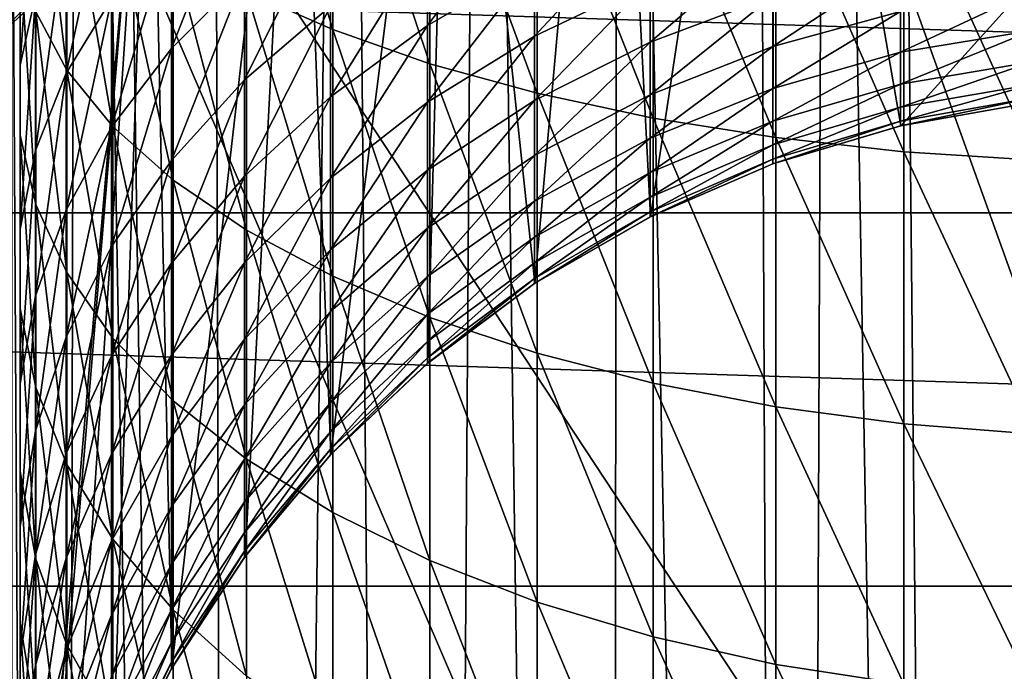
# Model space of a CAD drawing. Header units: metres. Extents: x -258 to 72, y -72 to 102.
# Tile 267 of 656: x -6.99 to -0.98, y 61.48 to 65.46. Entities that reach past the tile are written whole.
import ezdxf

# ---------------------------------------------------------------- set-up
doc = ezdxf.new("R2010")
doc.units = ezdxf.units.M
doc.layers.add('solid_FREESTAND_ASM_SW0005', color=7, linetype='CONTINUOUS')

msp = doc.modelspace()

# ---------------------------------------------------------------- linework, layer by layer
at = {"layer": 'solid_FREESTAND_ASM_SW0005'}
for points in [[(-7.431224, 78.117935, 45.329845), (-7.861167, 21.614857, 45.075058), (-6.769404, 21.981245, 45.685635)], [(-6.636581, 77.559883, 45.75198), (-7.431224, 78.117935, 45.329845), (-6.769404, 21.981245, 45.685635)], [(-6.636581, 77.559883, 45.75198), (-6.769404, 21.981245, 45.685635), (-5.658279, 22.293135, 46.191864)], [(-6.470491, 77.454865, 45.832653), (-6.636581, 77.559883, 45.75198), (-5.658279, 22.293135, 46.191864)], [(-5.823813, 77.080482, 46.123283), (-6.470491, 77.454865, 45.832653), (-5.658279, 22.293135, 46.191864)], [(-4.99989, 76.676208, 46.442173), (-5.823813, 77.080482, 46.123283), (-5.658279, 22.293135, 46.191864)], [(-4.99989, 76.676208, 46.442173), (-5.658279, 22.293135, 46.191864), (-4.535265, 22.548422, 46.59795)], [(-4.169953, 76.342972, 46.708729), (-4.99989, 76.676208, 46.442173), (-4.535265, 22.548422, 46.59795)], [(-4.169953, 76.342972, 46.708729), (-4.535265, 22.548422, 46.59795), (-3.405523, 22.746481, 46.908298)], [(-3.336664, 76.076469, 46.924183), (-4.169953, 76.342972, 46.708729), (-3.405523, 22.746481, 46.908298)], [(-3.336664, 76.076469, 46.924183), (-3.405523, 22.746481, 46.908298), (-2.27184, 22.887524, 47.126957)], [(-2.501776, 75.873108, 47.089901), (-3.336664, 76.076469, 46.924183), (-2.27184, 22.887524, 47.126957)], [(-2.062842, 75.790543, 47.157478), (-2.501776, 75.873108, 47.089901), (-2.27184, 22.887524, 47.126957)], [(-2.062842, 75.790543, 47.157478), (-2.27184, 22.887524, 47.126957), (-1.136793, 22.971889, 47.256863)], [(-1.666909, 75.73008, 47.207092), (-2.062842, 75.790543, 47.157478), (-1.136793, 22.971889, 47.256863)], [(-0.832487, 75.645218, 47.276882), (-1.666909, 75.73008, 47.207092), (-1.136793, 22.971889, 47.256863)], [(-0.832487, 75.645218, 47.276882), (-1.136793, 22.971889, 47.256863), (0, 23, 47.299999)], [(6.208228, 54.036381, -872.605164), (-2.318088, 70.798859, -873.1203), (-3.397065, 70.755295, -873.1203)], [(6.208228, 54.036381, -872.605164), (-0.000496, 70.836792, -873.1203), (-2.318088, 70.798859, -873.1203)], [(-7.592783, 68.983185, -873.069885), (3.018616, 52.879505, -872.566895), (-3.397065, 70.755295, -873.1203)], [(6.208228, 54.036381, -872.605164), (-3.397065, 70.755295, -873.1203), (3.018616, 52.879505, -872.566895)], [(-3.141594, 64.255424, -2.2), (-3.385394, 68.99041, -2.2), (-2.384848, 69.25, -2.2)], [(-2.394144, 64.57785, -2.2), (-3.141594, 64.255424, -2.2), (-2.384848, 69.25, -2.2)], [(-1.614308, 64.811317, -2.2), (-2.394144, 64.57785, -2.2), (-2.384848, 69.25, -2.2)], [(-1.614308, 64.811317, -2.2), (-2.384848, 69.25, -2.2), (2.384848, 69.25, -2.2)], [(-0.812653, 64.952667, -2.2), (-1.614308, 64.811317, -2.2), (2.384848, 69.25, -2.2)], [(-7.592783, 68.983185, -873.069885), (-11.677063, 66.962334, -873.020874), (-0.096357, 51.534515, -872.52948)], [(-7.592783, 68.983185, -873.069885), (-0.096357, 51.534515, -872.52948), (3.018616, 52.879505, -872.566895)], [(-3.84656, 63.848415, -2.2), (-4.358607, 68.642021, -2.2), (-3.385394, 68.99041, -2.2)], [(-3.141594, 64.255424, -2.2), (-3.84656, 63.848415, -2.2), (-3.385394, 68.99041, -2.2)], [(-5.091614, 62.803692, -2.2), (-5.296589, 68.207649, -2.2), (-4.358607, 68.642021, -2.2)], [(-4.499516, 63.362309, -2.2), (-5.091614, 62.803692, -2.2), (-4.358607, 68.642021, -2.2)], [(-3.84656, 63.848415, -2.2), (-4.499516, 63.362309, -2.2), (-4.358607, 68.642021, -2.2)], [(-6.062179, 61.499996, -2.2), (-6.191791, 67.690804, -2.2), (-5.296589, 68.207649, -2.2)], [(-5.614861, 62.180111, -2.2), (-6.062179, 61.499996, -2.2), (-5.296589, 68.207649, -2.2)], [(-5.091614, 62.803692, -2.2), (-5.614861, 62.180111, -2.2), (-5.296589, 68.207649, -2.2)], [(-6.988157, 58.407017, -2.2), (-7.036954, 67.095673, -2.2), (-6.191791, 67.690804, -2.2)], [(-6.893654, 59.215538, -2.2), (-6.988157, 58.407017, -2.2), (-6.191791, 67.690804, -2.2)], [(-6.705927, 60.007622, -2.2), (-6.893654, 59.215538, -2.2), (-6.191791, 67.690804, -2.2)], [(-6.427511, 60.77256, -2.2), (-6.705927, 60.007622, -2.2), (-6.191791, 67.690804, -2.2)], [(-6.062179, 61.499996, -2.2), (-6.427511, 60.77256, -2.2), (-6.191791, 67.690804, -2.2)], [(-5.080983, 65.397774, -430.953613), (-5.606095, 65.630089, -430.375488), (-5.606095, 67.138763, -430.908539)], [(-5.080983, 66.956314, -431.504303), (-5.080983, 65.397774, -430.953613), (-5.606095, 67.138763, -430.908539)], [(-6.988157, 58.407017, -2.2), (-7.036954, 48.904327, -2.2), (-7.036954, 67.095673, -2.2)], [(-11.677063, 66.962334, -873.020874), (-15.632658, 64.699898, -872.973328), (-3.125612, 50.006203, -872.493103)], [(-11.677063, 66.962334, -873.020874), (-3.125612, 50.006203, -872.493103), (-0.096357, 51.534515, -872.52948)], [(-4.487022, 65.189781, -431.471222), (-5.080983, 65.397774, -430.953613), (-5.080983, 66.956314, -431.504303)], [(-4.487022, 66.792969, -432.037659), (-4.487022, 65.189781, -431.471222), (-5.080983, 66.956314, -431.504303)], [(-3.832261, 65.008934, -431.921295), (-4.487022, 65.189781, -431.471222), (-4.487022, 66.792969, -432.037659)], [(-3.832261, 66.65094, -432.501434), (-3.832261, 65.008934, -431.921295), (-4.487022, 66.792969, -432.037659)], [(-6.702413, 65.150146, -427.776489), (-6.891665, 65.506958, -427.068787), (-6.891665, 66.735649, -427.624207)], [(-6.702413, 66.44014, -428.359619), (-6.702413, 65.150146, -427.776489), (-6.891665, 66.735649, -427.624207)], [(-3.125571, 64.857689, -432.297668), (-3.832261, 65.008934, -431.921295), (-3.832261, 66.65094, -432.501434)], [(-3.125571, 66.532158, -432.889313), (-3.125571, 64.857689, -432.297668), (-3.832261, 66.65094, -432.501434)], [(-6.988719, 65.181282, -425.02829), (-6.895205, 65.605682, -424.33902), (-6.895205, 66.602516, -424.895874)], [(-6.988719, 66.238098, -425.618652), (-6.988719, 65.181282, -425.02829), (-6.895205, 66.602516, -424.895874)], [(-2.376529, 64.738083, -432.595337), (-3.125571, 64.857689, -432.297668), (-3.125571, 66.532158, -432.889313)], [(-2.376529, 66.438225, -433.196045), (-2.376529, 64.738083, -432.595337), (-3.125571, 66.532158, -432.889313)], [(-6.708258, 65.131271, -423.061951), (-6.430413, 65.586769, -422.446106), (-6.430413, 66.423141, -423.011383)], [(-6.708258, 66.021515, -423.663666), (-6.708258, 65.131271, -423.061951), (-6.430413, 66.423141, -423.011383)], [(-6.42234, 64.805649, -428.459747), (-6.702413, 65.150146, -427.776489), (-6.702413, 66.44014, -428.359619)], [(-6.42234, 66.154831, -429.069611), (-6.42234, 64.805649, -428.459747), (-6.702413, 66.44014, -428.359619)], [(-6.065433, 65.282669, -421.265015), (-5.618265, 65.732712, -420.753693), (-5.618265, 66.425026, -421.312683)], [(-6.065433, 66.019974, -421.860352), (-6.065433, 65.282669, -421.265015), (-5.618265, 66.425026, -421.312683)], [(-1.595284, 64.651741, -432.810211), (-2.376529, 64.738083, -432.595337), (-2.376529, 66.438225, -433.196045)], [(-1.595284, 66.370415, -433.41745), (-1.595284, 64.651741, -432.810211), (-2.376529, 66.438225, -433.196045)], [(-0.792422, 64.599838, -432.939362), (-1.595284, 64.651741, -432.810211), (-1.595284, 66.370415, -433.41745)], [(-0.792422, 66.329659, -433.550537), (-0.792422, 64.599838, -432.939362), (-1.595284, 66.370415, -433.41745)], [(33.534027, 64.27845, -887), (-33.534019, 64.278458, -887), (-29.346737, 66.294937, -887)], [(33.534027, 64.27845, -887), (-29.346737, 66.294937, -887), (29.346739, 66.294937, -887)], [(-4.502632, 65.423721, -418.726105), (-3.849284, 65.802574, -418.420197), (-3.849284, 66.296745, -418.981689)], [(-4.502632, 65.945198, -419.318604), (-4.502632, 65.423721, -418.726105), (-3.849284, 66.296745, -418.981689)], [(-7.331439, 65.163277, 22.799999), (-7.331439, 65.655716, 22.799999), (-6.636944, 66.265045, 22.30245)], [(-6.612884, 65.831497, 22.28652), (-7.331439, 65.163277, 22.799999), (-6.636944, 66.265045, 22.30245)], [(-6.987534, 64.754051, -425.722137), (-6.988719, 65.181282, -425.02829), (-6.988719, 66.238098, -425.618652)], [(-6.987534, 65.871254, -426.346252), (-6.987534, 64.754051, -425.722137), (-6.988719, 66.238098, -425.618652)], [(-6.055243, 64.478142, -429.109314), (-6.42234, 64.805649, -428.459747), (-6.42234, 66.154831, -429.069611)], [(-6.055243, 65.883591, -429.744629), (-6.055243, 64.478142, -429.109314), (-6.42234, 66.154831, -429.069611)], [(-5.618265, 65.090294, -420.13797), (-5.094968, 65.541229, -419.70578), (-5.094968, 66.145363, -420.284821)], [(-5.618265, 65.732712, -420.753693), (-5.618265, 65.090294, -420.13797), (-5.094968, 66.145363, -420.284821)], [(-3.849284, 65.357796, -417.818817), (-3.143778, 65.695587, -417.590515), (-3.143778, 66.119781, -418.164063)], [(-3.849284, 65.802574, -418.420197), (-3.849284, 65.357796, -417.818817), (-3.143778, 66.119781, -418.164063)], [(-6.895205, 64.659668, -423.699615), (-6.708258, 65.131271, -423.061951), (-6.708258, 66.021515, -423.663666)], [(-6.895205, 65.605682, -424.33902), (-6.895205, 64.659668, -423.699615), (-6.708258, 66.021515, -423.663666)], [(-6.430413, 64.801346, -421.81192), (-6.065433, 65.282669, -421.265015), (-6.065433, 66.019974, -421.860352)], [(-6.430413, 65.586769, -422.446106), (-6.430413, 64.801346, -421.81192), (-6.065433, 66.019974, -421.860352)], [(-5.094968, 64.988365, -419.077637), (-4.502632, 65.423721, -418.726105), (-4.502632, 65.945198, -419.318604)], [(-5.094968, 65.541229, -419.70578), (-5.094968, 64.988365, -419.077637), (-4.502632, 65.945198, -419.318604)], [(-3.143778, 65.321556, -416.983063), (-2.395672, 65.603508, -416.825562), (-2.395672, 65.963158, -417.409668)], [(-3.143778, 65.695587, -417.590515), (-3.143778, 65.321556, -416.983063), (-2.395672, 65.963158, -417.409668)], [(-6.891665, 64.329796, -426.411194), (-6.987534, 64.754051, -425.722137), (-6.987534, 65.871254, -426.346252)], [(-6.891665, 65.506958, -427.068787), (-6.891665, 64.329796, -426.411194), (-6.987534, 65.871254, -426.346252)], [(-5.606095, 64.172058, -429.7164), (-6.055243, 64.478142, -429.109314), (-6.055243, 65.883591, -429.744629)], [(-5.606095, 65.630089, -430.375488), (-5.606095, 64.172058, -429.7164), (-6.055243, 65.883591, -429.744629)], [(-6.993394, 65.49366, 10.3), (-7.331439, 65.163277, 22.799999), (-6.612884, 65.831497, 22.28652)], [(-4.502632, 64.954369, -418.091492), (-3.849284, 65.357796, -417.818817), (-3.849284, 65.802574, -418.420197)], [(-4.502632, 65.423721, -418.726105), (-4.502632, 64.954369, -418.091492), (-3.849284, 65.802574, -418.420197)], [(-2.395672, 65.294685, -416.213043), (-1.615104, 65.507759, -416.11673), (-1.615104, 65.807648, -416.711517)], [(-2.395672, 65.603508, -416.825562), (-2.395672, 65.294685, -416.213043), (-1.615104, 65.807648, -416.711517)], [(-6.065433, 64.598511, -420.609314), (-5.618265, 65.090294, -420.13797), (-5.618265, 65.732712, -420.753693)], [(-6.065433, 65.282669, -421.265015), (-6.065433, 64.598511, -420.609314), (-5.618265, 65.732712, -420.753693)], [(-3.849284, 64.965622, -417.181885), (-3.143778, 65.321556, -416.983063), (-3.143778, 65.695587, -417.590515)], [(-3.849284, 65.357796, -417.818817), (-3.849284, 64.965622, -417.181885), (-3.143778, 65.695587, -417.590515)], [(-5.080983, 63.891548, -430.272766), (-5.606095, 64.172058, -429.7164), (-5.606095, 65.630089, -430.375488)], [(-5.080983, 65.397774, -430.953613), (-5.080983, 63.891548, -430.272766), (-5.606095, 65.630089, -430.375488)], [(-1.615104, 65.259392, -415.498627), (-0.81265, 65.392853, -415.451477), (-0.81265, 65.636734, -416.058411)], [(-1.615104, 65.507759, -416.11673), (-1.615104, 65.259392, -415.498627), (-0.81265, 65.636734, -416.058411)], [(-6.988719, 64.178337, -424.350433), (-6.895205, 64.659668, -423.699615), (-6.895205, 65.605682, -424.33902)], [(-6.988719, 65.181282, -425.02829), (-6.988719, 64.178337, -424.350433), (-6.895205, 65.605682, -424.33902)], [(-6.708258, 64.295265, -422.386932), (-6.430413, 64.801346, -421.81192), (-6.430413, 65.586769, -422.446106)], [(-6.708258, 65.131271, -423.061951), (-6.708258, 64.295265, -422.386932), (-6.430413, 65.586769, -422.446106)], [(-3.143778, 65.000389, -416.346069), (-2.395672, 65.294685, -416.213043), (-2.395672, 65.603508, -416.825562)], [(-3.143778, 65.321556, -416.983063), (-3.143778, 65.000389, -416.346069), (-2.395672, 65.603508, -416.825562)], [(-6.702413, 63.914249, -427.08609), (-6.891665, 64.329796, -426.411194), (-6.891665, 65.506958, -427.068787)], [(-6.702413, 65.150146, -427.776489), (-6.702413, 63.914249, -427.08609), (-6.891665, 65.506958, -427.068787)], [(-5.618265, 64.502403, -419.470001), (-5.094968, 64.988365, -419.077637), (-5.094968, 65.541229, -419.70578)], [(-5.618265, 65.090294, -420.13797), (-5.618265, 64.502403, -419.470001), (-5.094968, 65.541229, -419.70578)], [(-2.395672, 65.038918, -415.576538), (-1.615104, 65.259392, -415.498627), (-1.615104, 65.507759, -416.11673)], [(-2.395672, 65.294685, -416.213043), (-2.395672, 65.038918, -415.576538), (-1.615104, 65.507759, -416.11673)], [(-5.094968, 64.490768, -418.404816), (-4.502632, 64.954369, -418.091492), (-4.502632, 65.423721, -418.726105)], [(-5.094968, 64.988365, -419.077637), (-5.094968, 64.490768, -418.404816), (-4.502632, 65.423721, -418.726105)], [(-4.487022, 63.640411, -430.770874), (-5.080983, 63.891548, -430.272766), (-5.080983, 65.397774, -430.953613)], [(-4.487022, 65.189781, -431.471222), (-4.487022, 63.640411, -430.770874), (-5.080983, 65.397774, -430.953613)], [(-1.615104, 65.064339, -414.861725), (-0.81265, 65.201317, -414.82605), (-0.81265, 65.392853, -415.451477)], [(-1.615104, 65.259392, -415.498627), (-1.615104, 65.064339, -414.861725), (-0.81265, 65.392853, -415.451477)], [(-4.502632, 64.540527, -417.419373), (-3.849284, 64.965622, -417.181885), (-3.849284, 65.357796, -417.818817)], [(-4.502632, 64.954369, -418.091492), (-4.502632, 64.540527, -417.419373), (-3.849284, 65.357796, -417.818817)], [(-3.849284, 64.628876, -416.514008), (-3.143778, 65.000389, -416.346069), (-3.143778, 65.321556, -416.983063)], [(-3.849284, 64.965622, -417.181885), (-3.849284, 64.628876, -416.514008), (-3.143778, 65.321556, -416.983063)], [(-6.430413, 64.07254, -421.113403), (-6.065433, 64.598511, -420.609314), (-6.065433, 65.282669, -421.265015)], [(-6.430413, 64.801346, -421.81192), (-6.430413, 64.07254, -421.113403), (-6.065433, 65.282669, -421.265015)], [(-3.143778, 64.734406, -415.684143), (-2.395672, 65.038918, -415.576538), (-2.395672, 65.294685, -416.213043)], [(-3.143778, 65.000389, -416.346069), (-3.143778, 64.734406, -415.684143), (-2.395672, 65.294685, -416.213043)], [(-2.395672, 64.838051, -414.920654), (-1.615104, 65.064339, -414.861725), (-1.615104, 65.259392, -415.498627)], [(-2.395672, 65.038918, -415.576538), (-2.395672, 64.838051, -414.920654), (-1.615104, 65.259392, -415.498627)], [(-1.615104, 64.924004, -414.210571), (-0.81265, 65.063515, -414.186646), (-0.81265, 65.201317, -414.82605)], [(-1.615104, 65.064339, -414.861725), (-1.615104, 64.924004, -414.210571), (-0.81265, 65.201317, -414.82605)], [(-6.987534, 63.693806, -425.005554), (-6.988719, 64.178337, -424.350433), (-6.988719, 65.181282, -425.02829)], [(-6.987534, 64.754051, -425.722137), (-6.987534, 63.693806, -425.005554), (-6.988719, 65.181282, -425.02829)], [(-6.42234, 63.513054, -427.737671), (-6.702413, 63.914249, -427.08609), (-6.702413, 65.150146, -427.776489)], [(-6.42234, 64.805649, -428.459747), (-6.42234, 63.513054, -427.737671), (-6.702413, 65.150146, -427.776489)], [(-3.832261, 63.42205, -431.203949), (-4.487022, 63.640411, -430.770874), (-4.487022, 65.189781, -431.471222)], [(-3.832261, 65.008934, -431.921295), (-3.832261, 63.42205, -431.203949), (-4.487022, 65.189781, -431.471222)], [(-6.895205, 63.771282, -422.9823), (-6.708258, 64.295265, -422.386932), (-6.708258, 65.131271, -423.061951)], [(-6.895205, 64.659668, -423.699615), (-6.895205, 63.771282, -422.9823), (-6.708258, 65.131271, -423.061951)], [(-6.065433, 63.972424, -419.897949), (-5.618265, 64.502403, -419.470001), (-5.618265, 65.090294, -420.13797)], [(-6.065433, 64.598511, -420.609314), (-6.065433, 63.972424, -419.897949), (-5.618265, 65.090294, -420.13797)], [(-3.143778, 64.525513, -415.002014), (-2.395672, 64.838051, -414.920654), (-2.395672, 65.038918, -415.576538)], [(-3.143778, 64.734406, -415.684143), (-3.143778, 64.525513, -415.002014), (-2.395672, 65.038918, -415.576538)], [(-2.395672, 64.693535, -414.250092), (-1.615104, 64.924004, -414.210571), (-1.615104, 65.064339, -414.861725)], [(-2.395672, 64.838051, -414.920654), (-2.395672, 64.693535, -414.250092), (-1.615104, 65.064339, -414.861725)], [(-1.615104, 64.839394, -413.549835), (-0.81265, 64.980431, -413.537842), (-0.81265, 65.063515, -414.186646)], [(-1.615104, 64.924004, -414.210571), (-1.615104, 64.839394, -413.549835), (-0.81265, 65.063515, -414.186646)], [(-5.618265, 63.973282, -418.754578), (-5.094968, 64.490768, -418.404816), (-5.094968, 64.988365, -419.077637)], [(-5.618265, 64.502403, -419.470001), (-5.618265, 63.973282, -418.754578), (-5.094968, 64.988365, -419.077637)], [(-4.502632, 64.185173, -416.714569), (-3.849284, 64.628876, -416.514008), (-3.849284, 64.965622, -417.181885)], [(-4.502632, 64.540527, -417.419373), (-4.502632, 64.185173, -416.714569), (-3.849284, 64.965622, -417.181885)], [(-3.849284, 64.349991, -415.819946), (-3.143778, 64.734406, -415.684143), (-3.143778, 65.000389, -416.346069)], [(-3.849284, 64.628876, -416.514008), (-3.849284, 64.349991, -415.819946), (-3.143778, 65.000389, -416.346069)], [(-3.125571, 63.239422, -431.566193), (-3.832261, 63.42205, -431.203949), (-3.832261, 65.008934, -431.921295)], [(-3.125571, 64.857689, -432.297668), (-3.125571, 63.239422, -431.566193), (-3.832261, 65.008934, -431.921295)], [(-0.81265, 64.980431, -413.537842), (-1.615104, 64.811127, -412.884338), (-0.81265, 64.952667, -412.884338)], [(-1.615104, 64.839394, -413.549835), (-1.615104, 64.811127, -412.884338), (-0.81265, 64.980431, -413.537842)], [(-5.094968, 64.052025, -417.692261), (-4.502632, 64.540527, -417.419373), (-4.502632, 64.954369, -418.091492)], [(-5.094968, 64.490768, -418.404816), (-5.094968, 64.052025, -417.692261), (-4.502632, 64.954369, -418.091492)], [(-2.395672, 64.606407, -413.569672), (-1.615104, 64.839394, -413.549835), (-1.615104, 64.924004, -414.210571)], [(-2.395672, 64.693535, -414.250092), (-2.395672, 64.606407, -413.569672), (-1.615104, 64.924004, -414.210571)], [(-1.615104, 64.811127, -412.884338), (-1.614308, 64.811317, -2.2), (-0.812653, 64.952667, -2.2)], [(-0.81265, 64.952667, -412.884338), (-1.615104, 64.811127, -412.884338), (-0.812653, 64.952667, -2.2)], [(-3.143778, 64.375221, -414.304657), (-2.395672, 64.693535, -414.250092), (-2.395672, 64.838051, -414.920654)], [(-3.143778, 64.525513, -415.002014), (-3.143778, 64.375221, -414.304657), (-2.395672, 64.838051, -414.920654)], [(-2.376529, 63.095005, -431.852631), (-3.125571, 63.239422, -431.566193), (-3.125571, 64.857689, -432.297668)], [(-2.376529, 64.738083, -432.595337), (-2.376529, 63.095005, -431.852631), (-3.125571, 64.857689, -432.297668)], [(-1.615104, 64.839394, -413.549835), (-2.395672, 64.577293, -412.884338), (-1.615104, 64.811127, -412.884338)], [(-2.395672, 64.606407, -413.569672), (-2.395672, 64.577293, -412.884338), (-1.615104, 64.839394, -413.549835)], [(-6.708258, 63.51952, -421.643433), (-6.430413, 64.07254, -421.113403), (-6.430413, 64.801346, -421.81192)], [(-6.708258, 64.295265, -422.386932), (-6.708258, 63.51952, -421.643433), (-6.430413, 64.801346, -421.81192)], [(-6.055243, 63.131638, -428.357117), (-6.42234, 63.513054, -427.737671), (-6.42234, 64.805649, -428.459747)], [(-6.055243, 64.478142, -429.109314), (-6.055243, 63.131638, -428.357117), (-6.42234, 64.805649, -428.459747)], [(-1.615104, 64.811127, -412.884338), (-2.395672, 64.577293, -412.884338), (-2.394144, 64.57785, -2.2)], [(-1.615104, 64.811127, -412.884338), (-2.394144, 64.57785, -2.2), (-1.614308, 64.811317, -2.2)], [(-6.891665, 63.212639, -425.656128), (-6.987534, 63.693806, -425.005554), (-6.987534, 64.754051, -425.722137)], [(-6.891665, 64.329796, -426.411194), (-6.891665, 63.212639, -425.656128), (-6.987534, 64.754051, -425.722137)], [(-3.849284, 64.130959, -415.104767), (-3.143778, 64.525513, -415.002014), (-3.143778, 64.734406, -415.684143)], [(-3.849284, 64.349991, -415.819946), (-3.849284, 64.130959, -415.104767), (-3.143778, 64.734406, -415.684143)], [(-1.595284, 62.990753, -432.059387), (-2.376529, 63.095005, -431.852631), (-2.376529, 64.738083, -432.595337)], [(-1.595284, 64.651741, -432.810211), (-1.595284, 62.990753, -432.059387), (-2.376529, 64.738083, -432.595337)], [(-15.632658, 64.699898, -872.973328), (-19.445297, 62.204041, -872.927612), (-6.058371, 48.299995, -872.457947)], [(-15.632658, 64.699898, -872.973328), (-6.058371, 48.299995, -872.457947), (-3.125612, 50.006203, -872.493103)], [(-6.988719, 63.236496, -423.589935), (-6.895205, 63.771282, -422.9823), (-6.895205, 64.659668, -423.699615)], [(-6.988719, 64.178337, -424.350433), (-6.988719, 63.236496, -423.589935), (-6.895205, 64.659668, -423.699615)], [(-3.143778, 64.284607, -413.597076), (-2.395672, 64.606407, -413.569672), (-2.395672, 64.693535, -414.250092)], [(-3.143778, 64.375221, -414.304657), (-3.143778, 64.284607, -413.597076), (-2.395672, 64.693535, -414.250092)], [(-6.430413, 63.405602, -420.355621), (-6.065433, 63.972424, -419.897949), (-6.065433, 64.598511, -420.609314)], [(-6.430413, 64.07254, -421.113403), (-6.430413, 63.405602, -420.355621), (-6.065433, 64.598511, -420.609314)], [(-4.502632, 63.890869, -415.982178), (-3.849284, 64.349991, -415.819946), (-3.849284, 64.628876, -416.514008)], [(-4.502632, 64.185173, -416.714569), (-4.502632, 63.890869, -415.982178), (-3.849284, 64.628876, -416.514008)], [(-2.395672, 64.606407, -413.569672), (-3.143778, 64.254333, -412.884338), (-2.395672, 64.577293, -412.884338)], [(-3.143778, 64.284607, -413.597076), (-3.143778, 64.254333, -412.884338), (-2.395672, 64.606407, -413.569672)], [(-0.792422, 62.928082, -432.183685), (-1.595284, 62.990753, -432.059387), (-1.595284, 64.651741, -432.810211)], [(-0.792422, 64.599838, -432.939362), (-0.792422, 62.928082, -432.183685), (-1.595284, 64.651741, -432.810211)], [(-5.094968, 63.675289, -416.945038), (-4.502632, 64.185173, -416.714569), (-4.502632, 64.540527, -417.419373)], [(-5.094968, 64.052025, -417.692261), (-5.094968, 63.675289, -416.945038), (-4.502632, 64.540527, -417.419373)], [(-2.395672, 64.577293, -412.884338), (-3.143778, 64.254333, -412.884338), (-3.141594, 64.255424, -2.2)], [(-2.395672, 64.577293, -412.884338), (-3.141594, 64.255424, -2.2), (-2.394144, 64.57785, -2.2)], [(-6.065433, 63.408916, -419.136047), (-5.618265, 63.973282, -418.754578), (-5.618265, 64.502403, -419.470001)], [(-6.065433, 63.972424, -419.897949), (-6.065433, 63.408916, -419.136047), (-5.618265, 64.502403, -419.470001)], [(-5.606095, 62.775173, -428.936066), (-6.055243, 63.131638, -428.357117), (-6.055243, 64.478142, -429.109314)], [(-5.606095, 64.172058, -429.7164), (-5.606095, 62.775173, -428.936066), (-6.055243, 64.478142, -429.109314)], [(-5.618265, 63.506737, -417.996887), (-5.094968, 64.052025, -417.692261), (-5.094968, 64.490768, -418.404816)], [(-5.618265, 63.973282, -418.754578), (-5.618265, 63.506737, -417.996887), (-5.094968, 64.490768, -418.404816)], [(-3.849284, 63.973377, -414.373566), (-3.143778, 64.375221, -414.304657), (-3.143778, 64.525513, -415.002014)], [(-3.849284, 64.130959, -415.104767), (-3.849284, 63.973377, -414.373566), (-3.143778, 64.525513, -415.002014)], [(-3.849284, 63.878368, -413.631653), (-3.143778, 64.284607, -413.597076), (-3.143778, 64.375221, -414.304657)], [(-3.849284, 63.973377, -414.373566), (-3.849284, 63.878368, -413.631653), (-3.143778, 64.375221, -414.304657)], [(-6.702413, 62.74136, -426.293335), (-6.891665, 63.212639, -425.656128), (-6.891665, 64.329796, -426.411194)], [(-6.702413, 63.914249, -427.08609), (-6.702413, 62.74136, -426.293335), (-6.891665, 64.329796, -426.411194)], [(-4.502632, 63.65974, -415.227448), (-3.849284, 64.130959, -415.104767), (-3.849284, 64.349991, -415.819946)], [(-4.502632, 63.890869, -415.982178), (-4.502632, 63.65974, -415.227448), (-3.849284, 64.349991, -415.819946)], [(37.583469, 61.997845, -887), (-37.583458, 61.997852, -887), (-33.534019, 64.278458, -887)], [(37.583469, 61.997845, -887), (-33.534019, 64.278458, -887), (33.534027, 64.27845, -887)], [(-6.895205, 62.946934, -422.19223), (-6.708258, 63.51952, -421.643433), (-6.708258, 64.295265, -422.386932)], [(-6.895205, 63.771282, -422.9823), (-6.895205, 62.946934, -422.19223), (-6.708258, 64.295265, -422.386932)], [(-3.143778, 64.284607, -413.597076), (-3.849284, 63.846622, -412.884338), (-3.143778, 64.254333, -412.884338)], [(-3.849284, 63.878368, -413.631653), (-3.849284, 63.846622, -412.884338), (-3.143778, 64.284607, -413.597076)], [(-3.143778, 64.254333, -412.884338), (-3.849284, 63.846622, -412.884338), (-3.84656, 63.848415, -2.2)], [(-3.143778, 64.254333, -412.884338), (-3.84656, 63.848415, -2.2), (-3.141594, 64.255424, -2.2)], [(-6.987534, 62.698151, -424.201599), (-6.988719, 63.236496, -423.589935), (-6.988719, 64.178337, -424.350433)], [(-6.987534, 63.693806, -425.005554), (-6.987534, 62.698151, -424.201599), (-6.988719, 64.178337, -424.350433)], [(-5.094968, 63.363277, -416.168579), (-4.502632, 63.890869, -415.982178), (-4.502632, 64.185173, -416.714569)], [(-5.094968, 63.675289, -416.945038), (-5.094968, 63.363277, -416.168579), (-4.502632, 64.185173, -416.714569)], [(-5.080983, 62.44849, -429.466614), (-5.606095, 62.775173, -428.936066), (-5.606095, 64.172058, -429.7164)], [(-5.080983, 63.891548, -430.272766), (-5.080983, 62.44849, -429.466614), (-5.606095, 64.172058, -429.7164)], [(-4.502632, 63.49345, -414.455841), (-3.849284, 63.973377, -414.373566), (-3.849284, 64.130959, -415.104767)], [(-4.502632, 63.65974, -415.227448), (-4.502632, 63.49345, -414.455841), (-3.849284, 64.130959, -415.104767)], [(-6.708258, 62.80962, -420.836823), (-6.430413, 63.405602, -420.355621), (-6.430413, 64.07254, -421.113403)], [(-6.708258, 63.51952, -421.643433), (-6.708258, 62.80962, -420.836823), (-6.430413, 64.07254, -421.113403)], [(-5.618265, 63.106133, -417.202332), (-5.094968, 63.675289, -416.945038), (-5.094968, 64.052025, -417.692261)], [(-5.618265, 63.506737, -417.996887), (-5.618265, 63.106133, -417.202332), (-5.094968, 64.052025, -417.692261)], [(-6.430413, 62.805325, -419.543976), (-6.065433, 63.408916, -419.136047), (-6.065433, 63.972424, -419.897949)], [(-6.430413, 63.405602, -420.355621), (-6.430413, 62.805325, -419.543976), (-6.065433, 63.972424, -419.897949)], [(-6.065433, 62.91206, -418.329071), (-5.618265, 63.506737, -417.996887), (-5.618265, 63.973282, -418.754578)], [(-6.065433, 63.408916, -419.136047), (-6.065433, 62.91206, -418.329071), (-5.618265, 63.973282, -418.754578)], [(-4.502632, 63.393192, -413.672943), (-3.849284, 63.878368, -413.631653), (-3.849284, 63.973377, -414.373566)], [(-4.502632, 63.49345, -414.455841), (-4.502632, 63.393192, -413.672943), (-3.849284, 63.973377, -414.373566)], [(-6.42234, 62.286346, -426.908569), (-6.702413, 62.74136, -426.293335), (-6.702413, 63.914249, -427.08609)], [(-6.42234, 63.513054, -427.737671), (-6.42234, 62.286346, -426.908569), (-6.702413, 63.914249, -427.08609)], [(-5.094968, 63.11824, -415.368439), (-4.502632, 63.65974, -415.227448), (-4.502632, 63.890869, -415.982178)], [(-5.094968, 63.363277, -416.168579), (-5.094968, 63.11824, -415.368439), (-4.502632, 63.890869, -415.982178)], [(-4.487022, 62.156013, -429.94162), (-5.080983, 62.44849, -429.466614), (-5.080983, 63.891548, -430.272766)], [(-4.487022, 63.640411, -430.770874), (-4.487022, 62.156013, -429.94162), (-5.080983, 63.891548, -430.272766)], [(-3.849284, 63.878368, -413.631653), (-4.502632, 63.359692, -412.884338), (-3.849284, 63.846622, -412.884338)], [(-4.502632, 63.393192, -413.672943), (-4.502632, 63.359692, -412.884338), (-3.849284, 63.878368, -413.631653)], [(-3.849284, 63.846622, -412.884338), (-4.502632, 63.359692, -412.884338), (-4.499516, 63.362309, -2.2)], [(-3.849284, 63.846622, -412.884338), (-4.499516, 63.362309, -2.2), (-3.84656, 63.848415, -2.2)], [(-6.988719, 62.362541, -422.752319), (-6.895205, 62.946934, -422.19223), (-6.895205, 63.771282, -422.9823)], [(-6.988719, 63.236496, -423.589935), (-6.988719, 62.362541, -422.752319), (-6.895205, 63.771282, -422.9823)], [(-6.891665, 62.163544, -424.809052), (-6.987534, 62.698151, -424.201599), (-6.987534, 63.693806, -425.005554)], [(-6.891665, 63.212639, -425.656128), (-6.891665, 62.163544, -424.809052), (-6.987534, 63.693806, -425.005554)], [(-5.618265, 62.774357, -416.376648), (-5.094968, 63.363277, -416.168579), (-5.094968, 63.675289, -416.945038)], [(-5.618265, 63.106133, -417.202332), (-5.618265, 62.774357, -416.376648), (-5.094968, 63.675289, -416.945038)], [(-5.094968, 62.94194, -414.550415), (-4.502632, 63.49345, -414.455841), (-4.502632, 63.65974, -415.227448)], [(-5.094968, 63.11824, -415.368439), (-5.094968, 62.94194, -414.550415), (-4.502632, 63.65974, -415.227448)], [(-3.832261, 61.901711, -430.354645), (-4.487022, 62.156013, -429.94162), (-4.487022, 63.640411, -430.770874)], [(-3.832261, 63.42205, -431.203949), (-3.832261, 61.901711, -430.354645), (-4.487022, 63.640411, -430.770874)], [(-6.895205, 62.192554, -421.335083), (-6.708258, 62.80962, -420.836823), (-6.708258, 63.51952, -421.643433)], [(-6.895205, 62.946934, -422.19223), (-6.895205, 62.192554, -421.335083), (-6.708258, 63.51952, -421.643433)], [(-6.055243, 61.853775, -427.493439), (-6.42234, 62.286346, -426.908569), (-6.42234, 63.513054, -427.737671)], [(-6.055243, 63.131638, -428.357117), (-6.055243, 61.853775, -427.493439), (-6.42234, 63.513054, -427.737671)], [(-6.065433, 62.485424, -417.48291), (-5.618265, 63.106133, -417.202332), (-5.618265, 63.506737, -417.996887)], [(-6.065433, 62.91206, -418.329071), (-6.065433, 62.485424, -417.48291), (-5.618265, 63.506737, -417.996887)], [(-5.094968, 62.835651, -413.720398), (-4.502632, 63.393192, -413.672943), (-4.502632, 63.49345, -414.455841)], [(-5.094968, 62.94194, -414.550415), (-5.094968, 62.835651, -413.720398), (-4.502632, 63.49345, -414.455841)], [(-6.708258, 62.170681, -419.972931), (-6.430413, 62.805325, -419.543976), (-6.430413, 63.405602, -420.355621)], [(-6.708258, 62.80962, -420.836823), (-6.708258, 62.170681, -419.972931), (-6.430413, 63.405602, -420.355621)], [(-6.430413, 62.276043, -418.684387), (-6.065433, 62.91206, -418.329071), (-6.065433, 63.408916, -419.136047)], [(-6.430413, 62.805325, -419.543976), (-6.430413, 62.276043, -418.684387), (-6.065433, 63.408916, -419.136047)], [(-3.125571, 61.689022, -430.700073), (-3.832261, 61.901711, -430.354645), (-3.832261, 63.42205, -431.203949)], [(-3.125571, 63.239422, -431.566193), (-3.125571, 61.689022, -430.700073), (-3.832261, 63.42205, -431.203949)], [(-5.618265, 62.513794, -415.525848), (-5.094968, 63.11824, -415.368439), (-5.094968, 63.363277, -416.168579)], [(-5.618265, 62.774357, -416.376648), (-5.618265, 62.513794, -415.525848), (-5.094968, 63.363277, -416.168579)], [(-4.502632, 63.393192, -413.672943), (-5.094968, 62.800137, -412.884338), (-4.502632, 63.359692, -412.884338)], [(-5.094968, 62.835651, -413.720398), (-5.094968, 62.800137, -412.884338), (-4.502632, 63.393192, -413.672943)], [(-4.502632, 63.359692, -412.884338), (-5.094968, 62.800137, -412.884338), (-5.091614, 62.803692, -2.2)], [(-4.502632, 63.359692, -412.884338), (-5.091614, 62.803692, -2.2), (-4.499516, 63.362309, -2.2)], [(-6.987534, 61.774261, -423.316132), (-6.988719, 62.362541, -422.752319), (-6.988719, 63.236496, -423.589935)], [(-6.987534, 62.698151, -424.201599), (-6.987534, 61.774261, -423.316132), (-6.988719, 63.236496, -423.589935)], [(-2.376529, 61.520836, -430.973236), (-3.125571, 61.689022, -430.700073), (-3.125571, 63.239422, -431.566193)], [(-2.376529, 63.095005, -431.852631), (-2.376529, 61.520836, -430.973236), (-3.125571, 63.239422, -431.566193)], [(-6.702413, 61.639923, -425.403992), (-6.891665, 62.163544, -424.809052), (-6.891665, 63.212639, -425.656128)], [(-6.702413, 62.74136, -426.293335), (-6.702413, 61.639923, -425.403992), (-6.891665, 63.212639, -425.656128)], [(-6.065433, 62.132088, -416.603577), (-5.618265, 62.774357, -416.376648), (-5.618265, 63.106133, -417.202332)], [(-6.065433, 62.485424, -417.48291), (-6.065433, 62.132088, -416.603577), (-5.618265, 63.106133, -417.202332)], [(-5.606095, 61.449497, -428.04007), (-6.055243, 61.853775, -427.493439), (-6.055243, 63.131638, -428.357117)], [(-5.606095, 62.775173, -428.936066), (-5.606095, 61.449497, -428.04007), (-6.055243, 63.131638, -428.357117)], [(-5.618265, 62.326324, -414.655975), (-5.094968, 62.94194, -414.550415), (-5.094968, 63.11824, -415.368439)], [(-5.618265, 62.513794, -415.525848), (-5.618265, 62.326324, -414.655975), (-5.094968, 63.11824, -415.368439)], [(-1.595284, 61.399426, -431.17041), (-2.376529, 61.520836, -430.973236), (-2.376529, 63.095005, -431.852631)], [(-1.595284, 62.990753, -432.059387), (-1.595284, 61.399426, -431.17041), (-2.376529, 63.095005, -431.852631)], [(-0.792422, 61.326439, -431.28894), (-1.595284, 61.399426, -431.17041), (-1.595284, 62.990753, -432.059387)], [(-0.792422, 62.928082, -432.183685), (-0.792422, 61.326439, -431.28894), (-1.595284, 62.990753, -432.059387)], [(-6.988719, 61.562767, -421.843597), (-6.895205, 62.192554, -421.335083), (-6.895205, 62.946934, -422.19223)], [(-6.988719, 62.362541, -422.752319), (-6.988719, 61.562767, -421.843597), (-6.895205, 62.946934, -422.19223)], [(-5.618265, 62.213303, -413.773346), (-5.094968, 62.835651, -413.720398), (-5.094968, 62.94194, -414.550415)], [(-5.618265, 62.326324, -414.655975), (-5.618265, 62.213303, -413.773346), (-5.094968, 62.94194, -414.550415)], [(-6.430413, 61.821568, -417.78299), (-6.065433, 62.485424, -417.48291), (-6.065433, 62.91206, -418.329071)], [(-6.430413, 62.276043, -418.684387), (-6.430413, 61.821568, -417.78299), (-6.065433, 62.91206, -418.329071)], [(-6.895205, 61.513584, -420.417053), (-6.708258, 62.170681, -419.972931), (-6.708258, 62.80962, -420.836823)], [(-6.895205, 62.192554, -421.335083), (-6.895205, 61.513584, -420.417053), (-6.708258, 62.80962, -420.836823)], [(-6.708258, 61.607307, -419.057953), (-6.430413, 62.276043, -418.684387), (-6.430413, 62.805325, -419.543976)], [(-6.708258, 62.170681, -419.972931), (-6.708258, 61.607307, -419.057953), (-6.430413, 62.805325, -419.543976)], [(-5.094968, 62.835651, -413.720398), (-5.618265, 62.175537, -412.884338), (-5.094968, 62.800137, -412.884338)], [(-5.618265, 62.213303, -413.773346), (-5.618265, 62.175537, -412.884338), (-5.094968, 62.835651, -413.720398)], [(-5.094968, 62.800137, -412.884338), (-5.618265, 62.175537, -412.884338), (-5.614861, 62.180111, -2.2)], [(-5.094968, 62.800137, -412.884338), (-5.614861, 62.180111, -2.2), (-5.091614, 62.803692, -2.2)], [(-6.42234, 61.134377, -425.978394), (-6.702413, 61.639923, -425.403992), (-6.702413, 62.74136, -426.293335)], [(-6.42234, 62.286346, -426.908569), (-6.42234, 61.134377, -425.978394), (-6.702413, 62.74136, -426.293335)], [(-6.065433, 61.854595, -415.697479), (-5.618265, 62.513794, -415.525848), (-5.618265, 62.774357, -416.376648)], [(-6.065433, 62.132088, -416.603577), (-6.065433, 61.854595, -415.697479), (-5.618265, 62.774357, -416.376648)], [(-5.080983, 61.078995, -428.541016), (-5.606095, 61.449497, -428.04007), (-5.606095, 62.775173, -428.936066)], [(-5.080983, 62.44849, -429.466614), (-5.080983, 61.078995, -428.541016), (-5.606095, 62.775173, -428.936066)], [(-6.891665, 61.190067, -423.876038), (-6.987534, 61.774261, -423.316132), (-6.987534, 62.698151, -424.201599)], [(-6.891665, 62.163544, -424.809052), (-6.891665, 61.190067, -423.876038), (-6.987534, 62.698151, -424.201599)], [(-6.065433, 61.654942, -414.771088), (-5.618265, 62.326324, -414.655975), (-5.618265, 62.513794, -415.525848)], [(-6.065433, 61.854595, -415.697479), (-6.065433, 61.654942, -414.771088), (-5.618265, 62.513794, -415.525848)], [(-6.430413, 61.445171, -416.846283), (-6.065433, 62.132088, -416.603577), (-6.065433, 62.485424, -417.48291)], [(-6.430413, 61.821568, -417.78299), (-6.430413, 61.445171, -416.846283), (-6.065433, 62.485424, -417.48291)], [(-4.487022, 60.747292, -428.989502), (-5.080983, 61.078995, -428.541016), (-5.080983, 62.44849, -429.466614)], [(-4.487022, 62.156013, -429.94162), (-4.487022, 60.747292, -428.989502), (-5.080983, 62.44849, -429.466614)], [(-6.987534, 60.928795, -422.355499), (-6.988719, 61.562767, -421.843597), (-6.988719, 62.362541, -422.752319)], [(-6.987534, 61.774261, -423.316132), (-6.987534, 60.928795, -422.355499), (-6.988719, 62.362541, -422.752319)], [(-6.065433, 61.534576, -413.831116), (-5.618265, 62.213303, -413.773346), (-5.618265, 62.326324, -414.655975)], [(-6.065433, 61.654942, -414.771088), (-6.065433, 61.534576, -413.831116), (-5.618265, 62.326324, -414.655975)], [(-6.708258, 61.123558, -418.098511), (-6.430413, 61.821568, -417.78299), (-6.430413, 62.276043, -418.684387)], [(-6.708258, 61.607307, -419.057953), (-6.708258, 61.123558, -418.098511), (-6.430413, 62.276043, -418.684387)], [(-6.055243, 60.653759, -426.524506), (-6.42234, 61.134377, -425.978394), (-6.42234, 62.286346, -426.908569)], [(-6.055243, 61.853775, -427.493439), (-6.055243, 60.653759, -426.524506), (-6.42234, 62.286346, -426.908569)], [(-19.445297, 62.204041, -872.927612), (-8.884202, 46.421974, -872.424011), (-6.058371, 48.299995, -872.457947)], [(-5.618265, 62.213303, -413.773346), (-6.065433, 61.494354, -412.884338), (-5.618265, 62.175537, -412.884338)], [(-6.065433, 61.534576, -413.831116), (-6.065433, 61.494354, -412.884338), (-5.618265, 62.213303, -413.773346)], [(-6.988719, 60.842941, -420.870331), (-6.895205, 61.513584, -420.417053), (-6.895205, 62.192554, -421.335083)], [(-6.988719, 61.562767, -421.843597), (-6.988719, 60.842941, -420.870331), (-6.895205, 62.192554, -421.335083)], [(-6.895205, 60.914913, -419.444763), (-6.708258, 61.607307, -419.057953), (-6.708258, 62.170681, -419.972931)], [(-6.895205, 61.513584, -420.417053), (-6.895205, 60.914913, -419.444763), (-6.708258, 62.170681, -419.972931)], [(-6.702413, 60.617874, -424.424438), (-6.891665, 61.190067, -423.876038), (-6.891665, 62.163544, -424.809052)], [(-6.702413, 61.639923, -425.403992), (-6.702413, 60.617874, -424.424438), (-6.891665, 62.163544, -424.809052)], [(-5.618265, 62.175537, -412.884338), (-6.065433, 61.494354, -412.884338), (-6.062179, 61.499996, -2.2)], [(-5.618265, 62.175537, -412.884338), (-6.062179, 61.499996, -2.2), (-5.614861, 62.180111, -2.2)], [(-3.832261, 60.458878, -429.379456), (-4.487022, 60.747292, -428.989502), (-4.487022, 62.156013, -429.94162)], [(-3.832261, 61.901711, -430.354645), (-3.832261, 60.458878, -429.379456), (-4.487022, 62.156013, -429.94162)], [(-6.430413, 61.14957, -415.881042), (-6.065433, 61.854595, -415.697479), (-6.065433, 62.132088, -416.603577)], [(-6.430413, 61.445171, -416.846283), (-6.430413, 61.14957, -415.881042), (-6.065433, 62.132088, -416.603577)], [(41.4785, 59.46246, -887), (-41.478489, 59.462467, -887), (-37.583458, 61.997852, -887)], [(41.4785, 59.46246, -887), (-37.583458, 61.997852, -887), (37.583469, 61.997845, -887)], [(-3.125571, 60.217659, -429.705597), (-3.832261, 60.458878, -429.379456), (-3.832261, 61.901711, -430.354645)], [(-3.125571, 61.689022, -430.700073), (-3.125571, 60.217659, -429.705597), (-3.832261, 61.901711, -430.354645)], [(-6.430413, 60.936893, -414.894226), (-6.065433, 61.654942, -414.771088), (-6.065433, 61.854595, -415.697479)], [(-6.430413, 61.14957, -415.881042), (-6.430413, 60.936893, -414.894226), (-6.065433, 61.854595, -415.697479)], [(-5.606095, 60.204582, -427.034851), (-6.055243, 60.653759, -426.524506), (-6.055243, 61.853775, -427.493439)], [(-5.606095, 61.449497, -428.04007), (-5.606095, 60.204582, -427.034851), (-6.055243, 61.853775, -427.493439)], [(-6.891665, 60.299221, -422.863831), (-6.987534, 60.928795, -422.355499), (-6.987534, 61.774261, -423.316132)], [(-6.891665, 61.190067, -423.876038), (-6.891665, 60.299221, -422.863831), (-6.987534, 61.774261, -423.316132)], [(-6.708258, 60.722919, -417.101471), (-6.430413, 61.445171, -416.846283), (-6.430413, 61.821568, -417.78299)], [(-6.708258, 61.123558, -418.098511), (-6.708258, 60.722919, -417.101471), (-6.430413, 61.821568, -417.78299)], [(-6.430413, 60.80867, -413.892914), (-6.065433, 61.534576, -413.831116), (-6.065433, 61.654942, -414.771088)], [(-6.430413, 60.936893, -414.894226), (-6.430413, 60.80867, -413.892914), (-6.065433, 61.654942, -414.771088)], [(-2.376529, 60.026913, -429.963531), (-3.125571, 60.217659, -429.705597), (-3.125571, 61.689022, -430.700073)], [(-2.376529, 61.520836, -430.973236), (-2.376529, 60.026913, -429.963531), (-3.125571, 61.689022, -430.700073)], [(-6.895205, 60.40086, -418.425171), (-6.708258, 61.123558, -418.098511), (-6.708258, 61.607307, -419.057953)], [(-6.895205, 60.914913, -419.444763), (-6.895205, 60.40086, -418.425171), (-6.708258, 61.607307, -419.057953)], [(-6.42234, 60.065437, -424.953918), (-6.702413, 60.617874, -424.424438), (-6.702413, 61.639923, -425.403992)], [(-6.42234, 61.134377, -425.978394), (-6.42234, 60.065437, -424.953918), (-6.702413, 61.639923, -425.403992)], [(-6.987534, 60.167839, -421.32663), (-6.988719, 60.842941, -420.870331), (-6.988719, 61.562767, -421.843597)], [(-6.987534, 60.928795, -422.355499), (-6.987534, 60.167839, -421.32663), (-6.988719, 61.562767, -421.843597)], [(-6.065433, 61.534576, -413.831116), (-6.430413, 60.765827, -412.884338), (-6.065433, 61.494354, -412.884338)], [(-6.430413, 60.80867, -413.892914), (-6.430413, 60.765827, -412.884338), (-6.065433, 61.534576, -413.831116)], [(-6.988719, 60.208248, -419.839508), (-6.895205, 60.914913, -419.444763), (-6.895205, 61.513584, -420.417053)], [(-6.988719, 60.842941, -420.870331), (-6.988719, 60.208248, -419.839508), (-6.895205, 61.513584, -420.417053)], [(-6.065433, 61.494354, -412.884338), (-6.430413, 60.765827, -412.884338), (-6.427511, 60.77256, -2.2)], [(-6.065433, 61.494354, -412.884338), (-6.427511, 60.77256, -2.2), (-6.062179, 61.499996, -2.2)], [(-1.595284, 59.889217, -430.149689), (-2.376529, 60.026913, -429.963531), (-2.376529, 61.520836, -430.973236)], [(-1.595284, 61.399426, -431.17041), (-1.595284, 59.889217, -430.149689), (-2.376529, 61.520836, -430.973236)]]:
    msp.add_3dface(points, dxfattribs=at)

doc.saveas('drawing.dxf')
